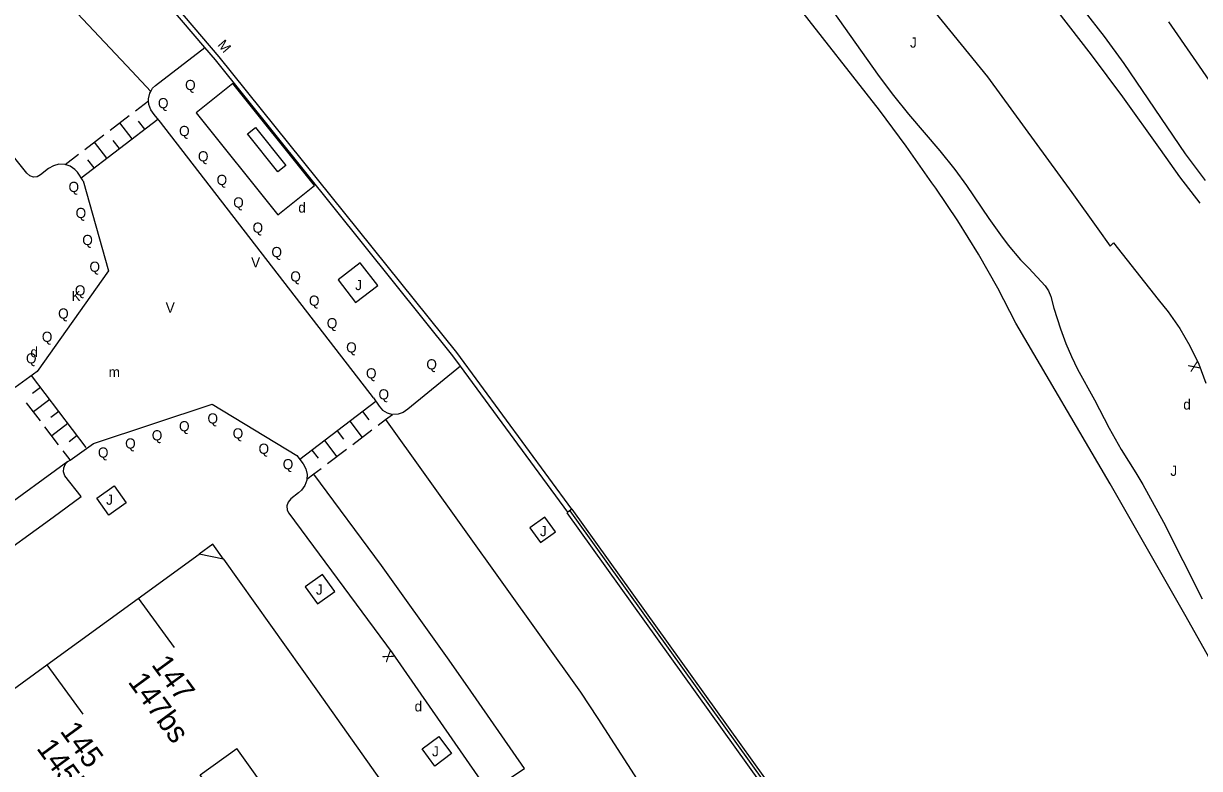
# Model space of a CAD drawing. Extents: x 134999 to 136502, y 457398 to 459002.
# Drawn here: x 135671.5 to 135729.2, y 457837.2 to 457873.8 of the extents above; entities that cross this region are included whole.
import ezdxf

# ---------------------------------------------------------------- set-up
doc = ezdxf.new("R2010")
doc.units = 0
for name, color, linetype in [('RI_DGTB_15', 7, 'Continuous'), ('RI_DGTB_18', 7, 'Continuous'), ('RI_DGTB_29', 7, 'Continuous'), ('RI_DGTB_30', 7, 'Continuous'), ('RI_DGTB_31', 7, 'Continuous'), ('RI_DGTB_32', 7, 'Continuous'), ('RI_DGTB_35', 7, 'Continuous'), ('RI_DGTB_36', 7, 'Continuous'), ('RI_DGTB_4', 7, 'Continuous'), ('RI_DGTB_43', 7, 'Continuous'), ('RI_DGTB_5', 7, 'Continuous'), ('RI_DGTB_53', 7, 'Continuous'), ('RI_DGTB_54', 7, 'Continuous'), ('RI_DGTB_58', 7, 'Continuous'), ('RI_DGTB_6', 7, 'Continuous')]:
    doc.layers.add(name, color=color, linetype=linetype)

msp = doc.modelspace()

# ---------------------------------------------------------------- linework, layer by layer
at = {"layer": 'RI_DGTB_15'}
for p, q in [((135677.093, 457845.596), (135678.864, 457843.175)), ((135672.603, 457842.334), (135674.374, 457839.913))]:
    msp.add_line(p, q, dxfattribs=at)
at = {"layer": 'RI_DGTB_18'}
msp.add_lwpolyline([(135710.908, 457874.873), (135713.485, 457871.226), (135714.191, 457870.291), (135714.929, 457869.369), (135716.468, 457867.577), (135717.201, 457866.651), (135717.778, 457865.863), (135718.87, 457864.243), (135719.441, 457863.451), (135719.832, 457862.939), (135720.436, 457862.224), (135720.843, 457861.806), (135721.64, 457860.94), (135721.801, 457860.691), (135721.923, 457860.423), (135722.068, 457859.853), (135722.389, 457858.837), (135722.651, 457858.111), (135722.927, 457857.474), (135723.231, 457856.851), (135724.071, 457855.351), (135724.782, 457853.951), (135725.373, 457852.907), (135726.098, 457851.764), (135726.441, 457851.181), (135727.451, 457849.333), (135729.352, 457845.575)], dxfattribs=at)
at = {"layer": 'RI_DGTB_31'}
for p, q in [((135676.96, 457869.543), (135677.598, 457870.03)), ((135674.296, 457866.247), (135678.065, 457869.13)), ((135675.718, 457868.593), (135676.65, 457869.305)), ((135676.791, 457868.155), (135676.184, 457868.949)), ((135677.412, 457868.63), (135677.109, 457869.027)), ((135674.476, 457867.644), (135675.408, 457868.356)), ((135675.549, 457867.205), (135674.942, 457868)), ((135676.17, 457867.68), (135675.867, 457868.077)), ((135673.505, 457866.9), (135674.166, 457867.406)), ((135674.928, 457866.73), (135674.625, 457867.128)), ((135674.543, 457853.001), (135671.851, 457856.541)), ((135672.3, 457855.951), (135671.902, 457855.649)), ((135672.289, 457854.314), (135671.616, 457855.198)), ((135672.748, 457855.361), (135671.952, 457854.756)), ((135688.769, 457855.262), (135685.029, 457852.419)), ((135673.197, 457854.771), (135672.799, 457854.469)), ((135688.112, 457854.763), (135688.415, 457854.365)), ((135689.242, 457854.366), (135688.873, 457854.085)), ((135673.186, 457853.134), (135672.513, 457854.018)), ((135673.646, 457854.181), (135672.85, 457853.576)), ((135686.869, 457853.818), (135687.171, 457853.42)), ((135687.491, 457854.29), (135688.096, 457853.494)), ((135688.562, 457853.848), (135687.629, 457853.14)), ((135674.094, 457853.591), (135673.696, 457853.289)), ((135686.247, 457853.345), (135686.852, 457852.549)), ((135673.747, 457852.396), (135673.41, 457852.838)), ((135685.626, 457852.873), (135685.928, 457852.475)), ((135687.319, 457852.903), (135686.386, 457852.195)), ((135686.075, 457851.958), (135685.728, 457851.694))]:
    msp.add_line(p, q, dxfattribs=at)
for points in [[(135675.065, 457850.52), (135675.908, 457851.118), (135676.502, 457850.28), (135675.659, 457849.682), (135675.065, 457850.52)], [(135696.331, 457849.059), (135696.86, 457848.33), (135697.588, 457848.86), (135697.059, 457849.589), (135696.331, 457849.059)], [(135686.751, 457845.929), (135686.152, 457846.768), (135685.298, 457846.157), (135685.896, 457845.319), (135686.751, 457845.929)], [(135691.041, 457838.197), (135691.866, 457838.805), (135692.483, 457837.967), (135691.658, 457837.36), (135691.041, 457838.197)]]:
    msp.add_lwpolyline(points, dxfattribs=at)
at = {"layer": 'RI_DGTB_32'}
msp.add_lwpolyline([(135682.858, 457868.716), (135684.348, 457866.86), (135683.958, 457866.547), (135682.468, 457868.403), (135682.858, 457868.716)], dxfattribs=at)
at = {"layer": 'RI_DGTB_4'}
for p, q in [((135677.093, 457845.595), (135680.088, 457847.771)), ((135681.279, 457847.521), (135680.088, 457847.771)), ((135681.279, 457847.521), (135685.893, 457841.03)), ((135672.603, 457842.333), (135677.093, 457845.595)), ((135668.446, 457839.313), (135672.603, 457842.333)), ((135685.893, 457841.03), (135691.121, 457833.675))]:
    msp.add_line(p, q, dxfattribs=at)
msp.add_lwpolyline([(135681.279, 457847.521), (135680.756, 457848.257), (135680.088, 457847.771)], dxfattribs=at)
at = {"layer": 'RI_DGTB_5'}
for points in [[(135679.845, 457832.434), (135682.091, 457834.061), (135680.14, 457836.927), (135681.945, 457838.224)], [(135685.608, 457833.085), (135681.945, 457838.224)]]:
    msp.add_lwpolyline(points, dxfattribs=at)
at = {"layer": 'RI_DGTB_53'}
msp.add_line((135688.644, 457855.444), (135678.187, 457868.972), dxfattribs=at)
for points in [[(135677.712, 457870.482), (135676.789, 457871.484), (135673.306, 457875.186), (135664.2, 457884.708), (135661.147, 457887.83), (135658.053, 457891.09), (135656.857, 457892.31)], [(135714.36, 457876.683), (135718.802, 457871.212), (135722.955, 457865.518), (135724.226, 457863.744), (135724.832, 457862.889), (135725.003, 457863.058), (135727.187, 457860.277), (135727.684, 457859.663), (135728.252, 457858.848), (135728.753, 457857.989), (135729.183, 457857.093), (135729.539, 457856.166)], [(135729.258, 457865.004), (135728.25, 457866.294), (135727.306, 457867.633), (135725.459, 457870.228), (135723.921, 457872.281), (135721.042, 457876.023)], [(135723.539, 457874.47), (135724.546, 457873.184), (135725.503, 457871.859), (135728.519, 457867.418), (135729.502, 457866.115)], [(135727.703, 457873.912), (135729.976, 457870.621), (135730.73, 457869.42), (135731.551, 457868.264), (135732.436, 457867.156), (135733.382, 457866.099), (135734.386, 457865.098), (135735.444, 457864.154), (135737.499, 457862.432), (135739.003, 457861.473), (135741.522, 457860.33), (135742.848, 457859.572), (135743.942, 457858.506), (135745.193, 457856.87), (135745.683, 457856.194), (135746.106, 457855.475), (135746.458, 457854.718), (135746.736, 457853.932), (135746.937, 457853.122), (135747.06, 457852.297), (135747.104, 457851.463), (135747.078, 457850.76), (135746.866, 457849.242)], [(135673.505, 457866.9), (135673.483, 457866.907), (135673.2, 457866.914), (135672.927, 457866.842), (135672.685, 457866.698), (135672.302, 457866.387), (135672.139, 457866.302), (135671.947, 457866.287), (135671.765, 457866.35), (135671.624, 457866.482), (135670.574, 457867.782), (135666.24, 457872.92)], [(135677.712, 457870.482), (135677.804, 457870.643), (135677.938, 457870.785), (135680.363, 457872.652)], [(135677.606, 457870.036), (135677.601, 457870.128), (135677.665, 457870.4), (135677.712, 457870.482)], [(135678.187, 457868.972), (135677.874, 457869.359), (135677.71, 457869.586), (135677.617, 457869.849), (135677.606, 457870.036)], [(135674.397, 457866.092), (135674.113, 457866.527), (135673.987, 457866.663), (135673.752, 457866.821), (135673.505, 457866.9)], [(135674.397, 457866.092), (135675.631, 457861.686), (135672.125, 457856.736)], [(135688.003, 457862.073), (135686.917, 457861.242), (135687.772, 457860.124), (135688.858, 457860.955), (135688.003, 457862.073)], [(135672.125, 457856.736), (135671.051, 457855.942)], [(135692.927, 457856.995), (135690.331, 457854.879), (135690.111, 457854.721), (135689.855, 457854.635), (135689.585, 457854.626)], [(135674.892, 457853.197), (135680.735, 457855.125), (135684.886, 457852.603)], [(135688.644, 457855.444), (135688.923, 457855.037), (135689.095, 457854.84), (135689.324, 457854.697), (135689.585, 457854.626)], [(135689.238, 457854.372), (135698.813, 457840.983), (135699.672, 457839.696), (135701.931, 457836.197), (135710.337, 457821.307)], [(135673.753, 457852.388), (135674.892, 457853.197)], [(135646.17, 457832.4), (135646.358, 457832.476), (135646.561, 457832.475), (135646.748, 457832.396), (135646.87, 457832.28), (135647.62, 457831.24), (135672.925, 457849.587), (135674.291, 457850.591), (135673.492, 457851.614), (135673.425, 457851.807), (135673.436, 457852.011), (135673.524, 457852.195), (135673.644, 457852.311)], [(135673.644, 457852.311), (135673.753, 457852.388)], [(135684.886, 457852.603), (135685.196, 457852.203), (135685.333, 457851.957), (135685.395, 457851.683), (135685.381, 457851.43)], [(135694.319, 457836.073), (135696.07, 457837.233), (135693.286, 457841.252), (135692.29, 457842.668), (135689.041, 457847.206), (135685.726, 457851.697)], [(135685.381, 457851.43), (135685.379, 457851.402), (135685.284, 457851.136), (135685.119, 457850.908), (135684.973, 457850.784), (135684.584, 457850.48), (135684.455, 457850.325), (135684.396, 457850.132), (135684.415, 457849.932), (135684.489, 457849.782), (135689.569, 457842.915), (135694.319, 457836.073)]]:
    msp.add_lwpolyline(points, dxfattribs=at)
at = {"layer": 'RI_DGTB_54'}
for p, q in [((135698.198, 457849.829), (135692.927, 457856.995)), ((135689.238, 457854.372), (135689.585, 457854.626)), ((135673.644, 457852.311), (135646.17, 457832.4)), ((135685.726, 457851.697), (135685.381, 457851.43)), ((135698.4, 457849.974), (135698.198, 457849.829)), ((135698.287, 457849.893), (135701.171, 457845.87)), ((135701.171, 457845.87), (135707.806, 457836.616))]:
    msp.add_line(p, q, dxfattribs=at)
for points in [[(135680.363, 457872.652), (135675.775, 457878.039), (135672.298, 457882.256)], [(135698.4, 457849.974), (135692.744, 457857.665), (135681.079, 457872.196), (135675.968, 457878.198), (135672.49, 457882.415)], [(135692.927, 457856.995), (135692.548, 457857.511), (135680.887, 457872.036), (135680.363, 457872.652)], [(135729.011, 457800), (135727.35, 457804.002), (135721.754, 457815.177), (135715.291, 457825.902), (135698.156, 457849.799), (135698.198, 457849.829)], [(135698.4, 457849.974), (135715.541, 457826.07), (135722.016, 457815.323), (135727.625, 457804.123), (135729.335, 457800)]]:
    msp.add_lwpolyline(points, dxfattribs=at)
at = {"layer": 'RI_DGTB_58'}
msp.add_lwpolyline([(135735.853, 457831.706), (135732.029, 457838.546), (135728.496, 457844.808), (135724.827, 457851.225), (135720.201, 457859.101), (135719.322, 457860.82), (135718.373, 457862.501), (135717.354, 457864.142), (135716.269, 457865.738), (135716.081, 457866.001), (135714.82, 457867.804), (135713.499, 457869.563), (135709.391, 457874.801)], dxfattribs=at)
at = {"layer": 'RI_DGTB_6'}
msp.add_lwpolyline([(135679.938, 457869.438), (135683.95, 457864.423), (135685.756, 457865.868), (135681.745, 457870.883), (135679.938, 457869.438)], dxfattribs=at)

# ---------------------------------------------------------------- texts
at = {"layer": 'RI_DGTB_29'}
for p in [(135684.957, 457864.54), (135671.799, 457857.441), (135728.424, 457854.868), (135690.67, 457840.041)]:
    msp.add_text('d', height=0.5, dxfattribs=at).set_placement(p)
at = {"layer": 'RI_DGTB_30'}
for s, p in [('V', (135682.64, 457861.848)), ('K', (135673.821, 457860.194)), ('V', (135678.443, 457859.624))]:
    msp.add_text(s, height=0.5, dxfattribs=at).set_placement(p)
for rotation, p in [(113.1433, (135729.277, 457856.864)), (126.4898, (135689.718, 457842.714))]:
    msp.add_text('X', height=0.5, rotation=rotation, dxfattribs=at).set_placement(p)
at = {"layer": 'RI_DGTB_31'}
for s, height, rotation, p in [('M', 0.499, 310.82764, (135680.958, 457872.759)), ('J', 0.5, 359.99963, (135727.79, 457851.61)), ('J', 0.5, 359.99963, (135675.52, 457850.19))]:
    msp.add_text(s, height=height, rotation=rotation, dxfattribs=at).set_placement(p)
for s, p in [('J', (135715.002, 457872.641)), ('Q', (135679.396, 457870.555)), ('Q', (135678.063, 457869.664)), ('Q', (135679.1, 457868.296)), ('Q', (135680.028, 457867.052)), ('Q', (135673.671, 457865.551)), ('Q', (135680.944, 457865.894)), ('Q', (135674.019, 457864.27)), ('Q', (135681.76, 457864.786)), ('Q', (135682.71, 457863.549)), ('Q', (135674.346, 457862.943)), ('Q', (135683.637, 457862.351)), ('Q', (135674.7, 457861.63)), ('Q', (135684.564, 457861.153)), ('Q', (135673.984, 457860.469)), ('J', (135687.752, 457860.731)), ('Q', (135685.479, 457859.963)), ('Q', (135673.16, 457859.332)), ('Q', (135686.355, 457858.857)), ('Q', (135672.361, 457858.189)), ('Q', (135687.308, 457857.667)), ('Q', (135671.581, 457857.131)), ('Q', (135691.247, 457856.838)), ('Q', (135688.281, 457856.394)), ('Q', (135688.896, 457855.362)), ('Q', (135680.496, 457854.18)), ('Q', (135677.761, 457853.351)), ('Q', (135679.098, 457853.798)), ('Q', (135681.734, 457853.445)), ('Q', (135676.452, 457852.95)), ('Q', (135675.115, 457852.506)), ('Q', (135683.004, 457852.692)), ('Q', (135684.193, 457851.933)), ('J', (135696.826, 457848.646)), ('J', (135685.825, 457845.776)), ('J', (135691.526, 457837.834))]:
    msp.add_text(s, height=0.5, dxfattribs=at).set_placement(p)
at = {"layer": 'RI_DGTB_35'}
msp.add_text('147', height=1.054, rotation=306.161, dxfattribs=at).set_placement((135677.712, 457842.332))
at = {"layer": 'RI_DGTB_36'}
for s, p in [('147bs', (135676.558, 457841.489)), ('145', (135673.222, 457839.07)), ('145bs', (135672.068, 457838.227))]:
    msp.add_text(s, height=1.054, rotation=306.161, dxfattribs=at).set_placement(p)
at = {"layer": 'RI_DGTB_43'}
msp.add_text('m', height=0.5, rotation=359.99963, dxfattribs=at).set_placement((135675.64, 457856.46))

doc.saveas('drawing.dxf')
